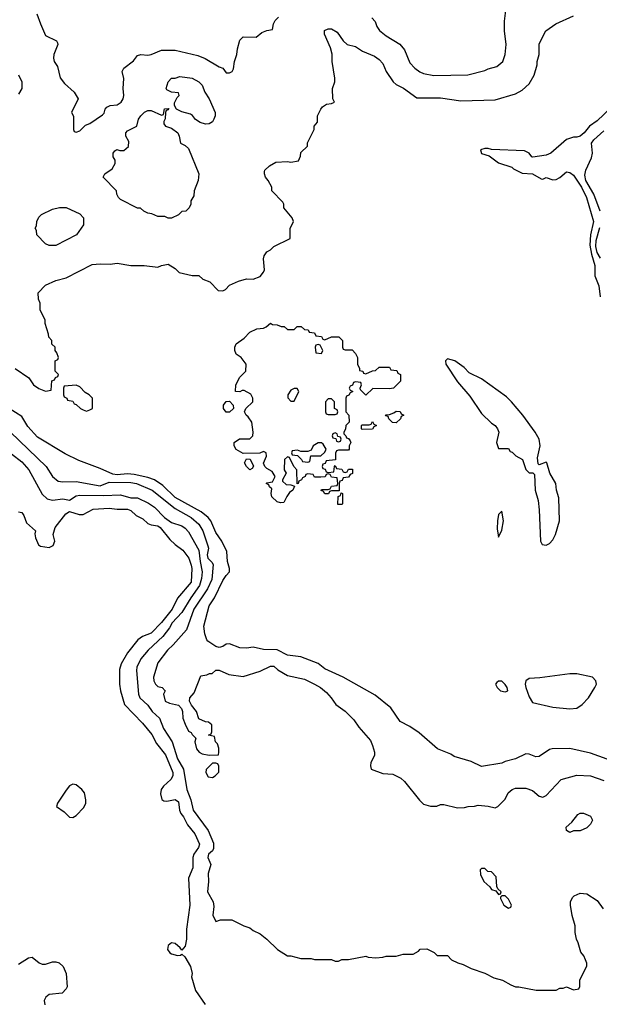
# Model space of a CAD drawing. Header units: inches. Extents: x 1793402 to 1900366, y 320852 to 470679.
# Tile 503 of 604: x 1864298 to 1867702, y 392348 to 398135. Entities that reach past the tile are written whole.
import ezdxf

# ---------------------------------------------------------------- set-up
doc = ezdxf.new("R2010")
doc.units = ezdxf.units.IN
doc.header["$MEASUREMENT"] = 0
doc.layers.add('B8369', color=7, linetype='Continuous')

msp = doc.modelspace()

# ---------------------------------------------------------------- linework, layer by layer
at = {"layer": 'B8369', "color": 4}
for points, elevation in [([(1864398.8, 398170), (1864418.8, 398110), (1864450, 398042), (1864514, 398010), (1864519.6, 397999.6), (1864522, 397990), (1864498.8, 397930), (1864496, 397910), (1864501, 397890), (1864519.8, 397859.8), (1864534.4, 397794.4), (1864559.8, 397759.8), (1864618, 397710), (1864642, 397670), (1864602, 397590), (1864612.7, 397567.3), (1864614, 397490), (1864618, 397478), (1864630, 397474), (1864650, 397482), (1864684, 397516), (1864710, 397526), (1864784.7, 397575.3), (1864793.2, 397586.8), (1864799, 397610), (1864810, 397621), (1864829.3, 397630.7), (1864870, 397634.8), (1864893.2, 397650), (1864905.2, 397670), (1864909.2, 397690), (1864905.2, 397730), (1864909.1, 397789.1), (1864899, 397830), (1864908.7, 397850), (1864966.3, 397893.7), (1864990, 397924.7), (1865010, 397930.8), (1865050, 397926.8), (1865070, 397930.7), (1865130, 397956.3), (1865210, 397955.5), (1865344.5, 397924.5), (1865387.9, 397907.9), (1865470, 397858), (1865491, 397851), (1865510, 397822), (1865530, 397822), (1865546, 397830), (1865553.6, 397846.4), (1865559, 397890), (1865574, 397930), (1865576.4, 397963.6), (1865590, 398014), (1865610, 398034), (1865687.3, 398032.7), (1865720.4, 398059.6), (1865750, 398072), (1865782, 398078), (1865788, 398110), (1865798, 398130), (1865818, 398150)], 248), ([(1866366.4, 398146.4), (1866385.4, 398125.4), (1866395.3, 398095.3), (1866410.9, 398070.9), (1866450, 398041), (1866530.8, 397990.8), (1866557.3, 397957.3), (1866590, 397882), (1866618, 397850), (1866647.9, 397827.9), (1866670, 397818.8), (1866730, 397806.8), (1866930, 397811), (1867030, 397836), (1867050, 397846), (1867100.2, 397859.8), (1867135.3, 397890), (1867149, 397930), (1867156, 397990), (1867146, 398070), (1867146.3, 398126.3), (1867153.2, 398190)], 248), ([(1864270, 396084.7), (1864350.8, 396030.8), (1864378, 395990), (1864410, 395966.8), (1864450, 395952), (1864482, 395958), (1864487.3, 396012.7), (1864502, 396018), (1864507.3, 396032.7), (1864522, 396038), (1864526, 396050), (1864506, 396070), (1864506, 396130), (1864522, 396138), (1864526, 396150), (1864516.4, 396176.4), (1864506, 396190), (1864506, 396210), (1864487.3, 396227.3), (1864486, 396250), (1864468.4, 396268.4), (1864467.3, 396287.3), (1864448, 396350), (1864448, 396370), (1864418, 396430), (1864418, 396470), (1864407.3, 396492.7), (1864406, 396530), (1864450, 396574), (1864510, 396602), (1864570, 396618), (1864723.1, 396696.9), (1864770, 396701), (1864830, 396698), (1864870, 396704.7), (1864950, 396691), (1865029.1, 396690.9), (1865110, 396681), (1865130, 396691), (1865170, 396698), (1865210, 396672), (1865234, 396650), (1865310, 396632), (1865350, 396632), (1865374, 396610), (1865415.3, 396595.3), (1865463.6, 396543.6), (1865490, 396542), (1865506, 396550), (1865530, 396574), (1865582, 396598), (1865630, 396611.3), (1865670, 396611), (1865710, 396626), (1865729.4, 396650.6), (1865734.8, 396665.2), (1865729.5, 396730.5), (1865733.6, 396746.4), (1865748.9, 396771.1), (1865770, 396782), (1865790, 396802), (1865886, 396850), (1865887.3, 396907.3), (1865906, 396950), (1865898, 396970), (1865849.1, 397029.1), (1865848.7, 397050), (1865843.1, 397063.1), (1865778, 397130), (1865778, 397150), (1865758, 397190), (1865742, 397210), (1865735.3, 397230), (1865736.4, 397243.6), (1865738, 397250), (1865764.7, 397275.3), (1865803.1, 397296.9), (1865870, 397302), (1865890, 397298), (1865934.6, 397305.4), (1865947.3, 397332.7), (1865950, 397354), (1865987.3, 397392.7), (1865988.4, 397411.6), (1866028, 397490), (1866028, 397510), (1866047.3, 397532.7), (1866048, 397570), (1866066, 397610), (1866076.4, 397623.6), (1866100.4, 397639.6), (1866130, 397642), (1866146, 397650), (1866138, 397670), (1866135.3, 397730), (1866148.7, 397770), (1866148.7, 397791.3), (1866133.2, 397890), (1866132.9, 397932.9), (1866124, 397970), (1866088.7, 398050), (1866089.1, 398070.9), (1866110, 398082), (1866130, 398082), (1866162, 398062), (1866198, 398010), (1866222, 397990), (1866270, 397978), (1866310.6, 397950.6), (1866381.4, 397921.4), (1866410, 397901), (1866430, 397878), (1866450.8, 397830), (1866490.8, 397770), (1866510, 397754), (1866552.5, 397732.5), (1866630, 397676.3), (1866770, 397676.3), (1866890, 397659.1), (1867090, 397664), (1867210, 397698.8), (1867250, 397721), (1867290, 397758), (1867319, 397810), (1867338, 397870), (1867338, 397890), (1867348.4, 397931.6), (1867350, 397994), (1867388.7, 398070), (1867448, 398110), (1867550, 398158)], 244), ([(1864290, 397811.3), (1864311, 397770), (1864311, 397730), (1864290, 397698)], 244), ([(1867770, 397617.3), (1867690, 397540.5), (1867645.2, 397510), (1867613.2, 397470), (1867590, 397451.3), (1867570, 397444.7), (1867550, 397444.7), (1867510, 397431.3), (1867418, 397350), (1867390, 397338), (1867312.9, 397327.1), (1867306, 397330), (1867291, 397351), (1867264, 397364), (1867070, 397373), (1867050, 397379.1), (1867030, 397379.1), (1867004, 397370), (1867009.6, 397349.6), (1867054.8, 397334.8), (1867110, 397293.2), (1867188.9, 397268.9), (1867199, 397259), (1867250, 397234), (1867310, 397228.7), (1867360.4, 397200.4), (1867370, 397198), (1867390, 397208), (1867430, 397194), (1867450, 397196), (1867470, 397207), (1867510, 397240.9), (1867530, 397237), (1867550, 397220.7), (1867597.3, 397150), (1867627.3, 397090), (1867667.7, 396950), (1867650.8, 396870), (1867647.8, 396810), (1867657, 396757), (1867676, 396690), (1867675.8, 396630), (1867698.9, 396570), (1867707.2, 396507.2)], 236), ([(1867707.3, 397010), (1867670, 397109.4), (1867623.1, 397190), (1867618, 397222), (1867622.7, 397250), (1867656.9, 397323.1), (1867662.9, 397350), (1867657, 397410), (1867669.6, 397430), (1867730, 397481.6)], 232), ([(1867710, 396734.5), (1867690, 396767.3), (1867681.4, 396801.4), (1867683.3, 396836.7), (1867706.3, 396913.7)], 232), ([(1867748.1, 393788.1), (1867650, 393824), (1867529.3, 393850.7), (1867426, 393850), (1867410, 393844.7), (1867350, 393804.7), (1867330, 393802), (1867290, 393818), (1867270, 393821), (1867210, 393791), (1867150, 393776), (1867130, 393766), (1867010, 393746), (1866950, 393774.8), (1866850, 393804.7), (1866830, 393818), (1866752, 393850), (1866643.5, 393943.5), (1866590, 393981), (1866532, 394010), (1866478, 394090), (1866385.2, 394165.2), (1866198, 394270), (1866090, 394320.7), (1866050, 394350.5), (1865950, 394391), (1865870, 394400.7), (1865810, 394430.8), (1865730, 394433), (1865670, 394447.3), (1865630, 394440.7), (1865590, 394443), (1865530, 394466), (1865510, 394464.7), (1865490, 394451.3), (1865470, 394446), (1865450, 394451), (1865402.5, 394482.5), (1865396, 394490), (1865385.2, 394525.2), (1865379.1, 394570), (1865410.5, 394690), (1865442.3, 394737.7), (1865490, 394839.3), (1865510, 394869), (1865530.7, 394889.3), (1865530.7, 394909.3), (1865518, 394950), (1865513.7, 395010), (1865484.9, 395070), (1865450, 395120.7), (1865421.3, 395190), (1865403.8, 395210), (1865362.8, 395242.8), (1865210, 395326), (1865137.5, 395397.5), (1865090, 395431.6), (1865050, 395445.2), (1864970, 395461.8), (1864930, 395465.5), (1864870, 395460.7), (1864843.9, 395463.9), (1864770, 395497.3), (1864644.9, 395544.9), (1864564.2, 395584.2), (1864402, 395682), (1864344.5, 395744.5), (1864310, 395802), (1864234.8, 395850)], 236), ([(1864244, 395710), (1864454, 395510), (1864490.6, 395450), (1864523.6, 395423.6), (1864550, 395418.4), (1864630, 395420.3), (1864770, 395394.9), (1864823.9, 395416.1), (1864950, 395414.9), (1864984.7, 395410), (1865076.3, 395370), (1865210, 395262), (1865304, 395210), (1865350.5, 395170), (1865373, 395130), (1865402.8, 395042.8), (1865406, 395030), (1865398.7, 394990), (1865403.1, 394970), (1865426.6, 394946.6), (1865433.3, 394933.3), (1865425.8, 394845.8), (1865401.7, 394790), (1865321.3, 394670), (1865278, 394550), (1865199.2, 394460.8), (1865164.9, 394430), (1865110, 394355.3), (1865084, 394270), (1865084.9, 394250), (1865096, 394230), (1865110, 394216), (1865134, 394210), (1865152, 394190), (1865142, 394170), (1865152, 394130), (1865178, 394118), (1865230, 394106), (1865247.5, 394087.5), (1865254.8, 394070), (1865256, 394030), (1865270, 393994), (1865290, 393954), (1865304.7, 393944.7), (1865310, 393934), (1865332.7, 393912.7), (1865326, 393890), (1865336, 393850), (1865352, 393830), (1865370, 393821), (1865410, 393812), (1865466, 393814), (1865468, 393830), (1865467.3, 393852.7), (1865459, 393879), (1865448, 393890), (1865442, 393922), (1865406, 393930), (1865422, 393938), (1865426, 393950), (1865426, 393990), (1865407.3, 394007.3), (1865390, 394008), (1865350, 394026), (1865335.3, 394070), (1865306.3, 394106.3), (1865295.3, 394130), (1865298, 394150), (1865322, 394178), (1865362, 394278), (1865396.4, 394283.6), (1865412.7, 394292.7), (1865427.3, 394292.7), (1865450, 394311.3), (1865470, 394311.3), (1865526.8, 394286.8), (1865610, 394274.8), (1865710, 394306), (1865770, 394334.8), (1865790, 394334.8), (1865814, 394314), (1865870, 394281), (1865970, 394258.8), (1866030, 394230.5), (1866064, 394210), (1866100.3, 394180.3), (1866127.7, 394150), (1866154.8, 394110), (1866210.4, 394070.4), (1866260.5, 394020.5), (1866290, 393976), (1866357.6, 393897.6), (1866370.8, 393870), (1866381, 393830), (1866381, 393810), (1866361, 393770), (1866358, 393750), (1866362, 393730), (1866430, 393704.7), (1866490, 393701), (1866536.8, 393676.8), (1866558, 393658), (1866647.1, 393547.1), (1866670, 393524.7), (1866710, 393512), (1866747.3, 393512.7), (1866770, 393522), (1866790, 393522), (1866870, 393502), (1866910, 393504.7), (1866931.6, 393511.6), (1866970, 393512), (1866990, 393518), (1867050, 393512), (1867090, 393502), (1867106, 393510), (1867150, 393554), (1867168, 393590), (1867190, 393611.3), (1867210, 393618), (1867270, 393618), (1867310, 393604.7), (1867350, 393571.3), (1867370, 393564.7), (1867390, 393576), (1867478, 393670), (1867570, 393694.8), (1867650, 393690.8), (1867730, 393662.8)], 232), ([(1864250, 395584), (1864310, 395536.3), (1864350.6, 395490), (1864430, 395346), (1864459.8, 395319.8), (1864490, 395310.8), (1864550, 395319.1), (1864590, 395311), (1864630, 395337.3), (1864650, 395340.5), (1864790, 395338), (1864890, 395343.1), (1864950, 395325.7), (1864990, 395324.2), (1865054, 395294), (1865090, 395270.4), (1865148, 395210), (1865190, 395179.3), (1865250, 395160.3), (1865270, 395146.7), (1865290, 395124.9), (1865350, 395017.3), (1865356.9, 394950), (1865368.9, 394890), (1865365.7, 394850), (1865353.4, 394810), (1865302.2, 394737.8), (1865249.2, 394650.8), (1865193, 394590), (1865178.5, 394561.5), (1865139.3, 394510), (1865052.7, 394430), (1865010, 394378), (1864986, 394330), (1864983.8, 394310), (1864996.3, 394170), (1865004, 394150), (1865050, 394106.8), (1865076.3, 394070), (1865119.1, 394030), (1865141.6, 393970), (1865192.7, 393890), (1865223.7, 393790), (1865260.4, 393730), (1865278.7, 393610), (1865302.6, 393550), (1865317.1, 393490), (1865405.5, 393370), (1865436.1, 393296.1), (1865436.1, 393263.9), (1865430, 393249.2), (1865407.3, 393230), (1865402.8, 393210), (1865420.7, 393170), (1865404, 393116), (1865407.3, 393070), (1865400.7, 393010), (1865434, 392950), (1865437.3, 392922.7), (1865431.6, 392871.6), (1865450, 392834), (1865476.4, 392843.6), (1865543.6, 392843.6), (1865614, 392810), (1865650, 392798), (1865670, 392782), (1865710, 392762), (1865750, 392731.3), (1865812, 392670), (1865870, 392632), (1865890, 392632), (1865950, 392618), (1866010, 392618), (1866030, 392611.3), (1866130, 392611.3), (1866150, 392602), (1866170, 392602), (1866190, 392612), (1866230, 392612), (1866330, 392631.3), (1866345.4, 392625.4), (1866390, 392621), (1866430, 392624.7), (1866450, 392631.3), (1866508.4, 392631.6), (1866550, 392642), (1866610, 392642), (1866640.4, 392659.6), (1866650, 392672), (1866690, 392674), (1866731.6, 392651.6), (1866750, 392634), (1866810, 392634), (1866834, 392610), (1866871.1, 392591.1), (1866902, 392582), (1866950, 392558), (1867030.7, 392530.7), (1867083.5, 392503.5), (1867134, 392490), (1867182, 392462), (1867210, 392451.3), (1867230, 392451.3), (1867331.6, 392431.6), (1867450, 392432), (1867470, 392442), (1867490, 392442), (1867510, 392451.3), (1867550, 392434), (1867582, 392438), (1867587.3, 392452.7), (1867588.4, 392491.6), (1867628.4, 392571.6), (1867628.7, 392590), (1867622, 392610), (1867612.5, 392632.5), (1867593.6, 392653.6), (1867579, 392710), (1867569, 392730), (1867561.2, 392770), (1867561.2, 392810), (1867542.7, 392870), (1867534, 392930), (1867534, 392950), (1867544.7, 392975.3), (1867554.6, 392985.4), (1867590, 393002), (1867630, 392998), (1867690, 392958), (1867724.7, 392910)], 228), ([(1864290, 395242), (1864310, 395239.1), (1864321.7, 395221.7), (1864338, 395178), (1864390.9, 395130.9), (1864387.1, 395112.9), (1864390.7, 395090), (1864408, 395048), (1864420.4, 395040.4), (1864470, 395032.4), (1864494.5, 395045.5), (1864503.7, 395070), (1864494, 395110), (1864506.6, 395150), (1864569.2, 395230), (1864590, 395244), (1864646.4, 395226.4), (1864670, 395226), (1864730, 395258.4), (1864823.4, 395263.4), (1864870, 395258.4), (1864930, 395259.1), (1864950, 395250.7), (1864981.5, 395221.5), (1865020.8, 395200.8), (1865050, 395174.4), (1865070, 395165.3), (1865110, 395159.5), (1865123, 395150), (1865179.9, 395079.9), (1865210.8, 395050), (1865256.7, 395016.7), (1865290.3, 394970.3), (1865304.9, 394930), (1865308.4, 394910), (1865305.7, 394830), (1865225.2, 394734.8), (1865194, 394670), (1865130, 394591.6), (1865070, 394529.4), (1865018, 394510), (1864990.8, 394490), (1864930, 394413.2), (1864894, 394350), (1864883.4, 394316.6), (1864883.8, 394230), (1864890.4, 394190), (1864913.4, 394110), (1865019.6, 393999.6), (1865073.1, 393933.1), (1865100.5, 393880.5), (1865154.5, 393814.5), (1865196.5, 393710), (1865196.5, 393690), (1865185.7, 393670), (1865143.1, 393630), (1865129.1, 393610), (1865125.4, 393585.4), (1865132.7, 393552.7), (1865143.4, 393543.4), (1865161.3, 393541.3), (1865210, 393551), (1865230, 393538), (1865236.4, 393490), (1865243.8, 393470), (1865260.5, 393450), (1865283.4, 393403.4), (1865326, 393350), (1865354.4, 393290), (1865347.2, 393270), (1865319.7, 393230), (1865314.7, 393210), (1865315.3, 393150), (1865288.5, 393090), (1865298, 392930), (1865278, 392790), (1865278, 392730), (1865270.6, 392689.4), (1865250, 392666), (1865240.2, 392680.2), (1865210, 392705.2), (1865190, 392709.2), (1865170, 392694), (1865166, 392670), (1865179.1, 392650), (1865190, 392643.7), (1865225.2, 392634.8), (1865243.1, 392636.9), (1865250, 392642), (1865266.8, 392626.8), (1865301, 392570), (1865310.8, 392530), (1865306, 392510), (1865331.3, 392430), (1865387.5, 392347.5)], 224), ([(1864290, 392584.7), (1864350, 392621), (1864370, 392624.7), (1864411.1, 392591.1), (1864430, 392584.7), (1864450, 392584.7), (1864490, 392598), (1864510, 392598), (1864530, 392592), (1864552, 392570), (1864571.3, 392530), (1864576, 392450), (1864570, 392438), (1864546.8, 392413.2), (1864470, 392405.1), (1864450.6, 392390), (1864442, 392370), (1864445.2, 392345.2)], 216)]:
    msp.add_lwpolyline(points, dxfattribs=dict(at, elevation=elevation))
for points, elevation in [([(1865390, 397521.2), (1865358, 397530), (1865330, 397549), (1865312.1, 397572.1), (1865300.2, 397580.2), (1865250, 397593.2), (1865218, 397610), (1865206, 397630), (1865207.3, 397647.3), (1865222, 397678), (1865235.3, 397690), (1865230, 397706), (1865188.4, 397708.4), (1865162, 397722), (1865158, 397730), (1865169.1, 397770.9), (1865188.9, 397791.1), (1865210, 397792), (1865238, 397802), (1865310, 397790.7), (1865350, 397770.7), (1865370, 397751), (1865386, 397710), (1865410.7, 397670.7), (1865446, 397590), (1865446, 397570), (1865438.8, 397550), (1865430, 397535.3), (1865410, 397524)], 244), ([(1865190, 396968.7), (1865168.9, 396968.9), (1865150, 396978), (1865110, 396978), (1865074.6, 396994.6), (1865050, 396998), (1865026, 397010), (1865007.3, 397027.3), (1864990, 397028), (1864890, 397078), (1864878, 397090), (1864868, 397110), (1864866, 397130), (1864788.7, 397210), (1864798, 397230), (1864840.4, 397259.6), (1864858, 397290), (1864858, 397310), (1864846, 397330), (1864846, 397350), (1864856.4, 397363.6), (1864868.7, 397371.3), (1864886, 397366), (1864910, 397366), (1864936, 397390), (1864939.3, 397419.3), (1864922, 397450), (1864922, 397470), (1864930, 397482), (1864986, 397510), (1864995.3, 397550), (1865009, 397570), (1865030, 397591), (1865050, 397601), (1865070, 397602), (1865130, 397574), (1865142, 397578), (1865148.7, 397611.3), (1865172.7, 397612.7), (1865170, 397606), (1865158, 397602), (1865154, 397590), (1865152.7, 397552.7), (1865143.6, 397536.4), (1865143.6, 397523.6), (1865154, 397510), (1865190, 397498), (1865226, 397470), (1865234.8, 397450), (1865242, 397410), (1865270, 397396), (1865290, 397378), (1865350.7, 397230), (1865346, 397190), (1865322, 397130), (1865319.6, 397100.4), (1865302, 397070), (1865302, 397050), (1865294, 397030), (1865274, 397010), (1865250, 397008), (1865230, 396988)], 244), ([(1864470, 396808.7), (1864450, 396818), (1864398, 396870), (1864396.4, 396896.4), (1864388, 396910), (1864396.4, 396923.6), (1864398, 396950), (1864410, 396974), (1864426, 396990), (1864490, 397022), (1864531.1, 397031.1), (1864571.1, 397031.1), (1864650, 396994), (1864671.6, 396971.6), (1864672, 396930), (1864632, 396870), (1864510, 396808.7)], 244), ([(1865870, 396314), (1865910, 396314), (1865928.4, 396331.6), (1865951.6, 396331.6), (1865970, 396314), (1865992.7, 396312.7), (1865998, 396298), (1866030, 396294), (1866038, 396278), (1866070, 396274), (1866078, 396258), (1866090, 396254), (1866130, 396272), (1866171.6, 396271.6), (1866194, 396250), (1866194, 396210), (1866198, 396198), (1866210, 396194), (1866250, 396194), (1866270, 396174), (1866282, 396150), (1866282, 396110), (1866294, 396086), (1866294, 396074), (1866314, 396070), (1866318, 396058), (1866330, 396054), (1866370, 396072), (1866387.3, 396072.7), (1866410, 396092), (1866470, 396092), (1866478, 396078), (1866512.7, 396072.7), (1866518, 396058), (1866534, 396050), (1866534, 396010), (1866494, 395970), (1866470, 395966), (1866372.7, 395967.3), (1866330, 395928), (1866300.4, 395960.4), (1866298, 395970), (1866306, 395990), (1866302, 396002), (1866270, 396006), (1866258, 396002), (1866252.7, 395987.3), (1866238, 395982), (1866234, 395970), (1866238, 395958), (1866254, 395950), (1866238, 395942), (1866232, 395928), (1866218, 395922), (1866214, 395910), (1866214, 395830), (1866232, 395810), (1866234, 395770), (1866214, 395750), (1866211.6, 395728.4), (1866202, 395710), (1866202, 395702), (1866214, 395690), (1866218, 395678), (1866230, 395674), (1866239.6, 395659.6), (1866242, 395650), (1866234, 395630), (1866234, 395610), (1866230, 395606), (1866170, 395606), (1866158, 395602), (1866152.7, 395587.3), (1866152, 395548), (1866098, 395542), (1866092.7, 395527.3), (1866078, 395522), (1866074, 395510), (1866078, 395498), (1866092.7, 395492.7), (1866098, 395478), (1866110, 395474), (1866142, 395478), (1866146, 395510), (1866150, 395514), (1866158, 395498), (1866190, 395494), (1866198, 395478), (1866210, 395474), (1866222, 395478), (1866230, 395494), (1866252.7, 395492.7), (1866252.7, 395467.3), (1866238, 395462), (1866230, 395446), (1866198, 395442), (1866192.7, 395427.3), (1866178, 395422), (1866174, 395410), (1866174, 395366), (1866130, 395366), (1866118, 395362), (1866111.6, 395348.4), (1866090, 395348), (1866082, 395362), (1866068.4, 395368.4), (1866070, 395374), (1866110, 395374), (1866122, 395378), (1866130, 395394), (1866162, 395398), (1866166, 395410), (1866162, 395442), (1866130, 395446), (1866122, 395462), (1866110, 395466), (1866098, 395462), (1866091.6, 395448.4), (1866066, 395446), (1866030, 395446), (1866022, 395462), (1865990, 395466), (1865978, 395462), (1865974, 395450), (1865958, 395442), (1865954, 395430), (1865938, 395422), (1865934, 395410), (1865927.3, 395407.3), (1865926, 395490), (1865908.4, 395508.4), (1865882, 395562), (1865870, 395566), (1865854, 395550), (1865852, 395490), (1865862, 395470), (1865842, 395430), (1865842, 395422), (1865863.6, 395403.6), (1865890, 395402), (1865912.7, 395392.7), (1865902, 395370), (1865882.8, 395357.2), (1865866.4, 395333.6), (1865850, 395298), (1865830, 395295.3), (1865810, 395302), (1865779, 395330), (1865775.3, 395350), (1865778, 395378), (1865766, 395390), (1865762, 395402), (1865746, 395410), (1865750, 395414), (1865782, 395418), (1865798, 395450), (1865780.4, 395480.4), (1865750, 395498), (1865738, 395510), (1865728.9, 395528.9), (1865748, 395570), (1865746, 395590), (1865730, 395598), (1865707.3, 395587.3), (1865610, 395586), (1865570, 395608.7), (1865558, 395630), (1865558, 395650), (1865588.7, 395671.3), (1865650, 395672), (1865668, 395690), (1865668.7, 395710), (1865662, 395770), (1865640.4, 395800.4), (1865628, 395810), (1865618, 395830), (1865626, 395850), (1865668, 395890), (1865668, 395910), (1865654.6, 395934.6), (1865616.4, 395956.4), (1865603.6, 395956.4), (1865590, 395948), (1865566, 395950), (1865568, 395990), (1865590, 396034), (1865626, 396070), (1865628.7, 396110), (1865598, 396150), (1865568.7, 396168.7), (1865562, 396190), (1865562, 396210), (1865569, 396230), (1865616, 396264), (1865650, 396298), (1865690, 396318), (1865730, 396322), (1865746, 396330), (1865770, 396352), (1865783.6, 396343.6), (1865810, 396342), (1865832.7, 396332.7), (1865851.6, 396331.6)], 236), ([(1866050, 396226), (1866038, 396222), (1866034, 396210), (1866038, 396178), (1866070, 396174), (1866078, 396190), (1866062, 396222)], 236), ([(1866810, 396142), (1866798, 396130), (1866800.7, 396110), (1866870, 396007.3), (1866942, 395922), (1867010, 395821), (1867070, 395764.7), (1867090.7, 395750.7), (1867104.7, 395730), (1867111.3, 395710), (1867098, 395650), (1867110, 395614), (1867170, 395614), (1867178, 395598), (1867190, 395594), (1867211.6, 395571.6), (1867250.7, 395550.7), (1867270, 395492), (1867290, 395471.3), (1867311.6, 395471.6), (1867322, 395462), (1867325.5, 395370), (1867342.4, 395310), (1867350, 395254), (1867358, 395070), (1867366.8, 395050), (1867390, 395046.7), (1867410, 395056.3), (1867430, 395078.8), (1867445.1, 395110), (1867469.6, 395190), (1867464.5, 395324.5), (1867452, 395370), (1867447, 395410), (1867412.3, 395470), (1867394, 395530), (1867390, 395534), (1867350, 395518), (1867344, 395524), (1867340.2, 395559.8), (1867354.5, 395630), (1867349.2, 395670), (1867325.2, 395710), (1867252.3, 395810), (1867186, 395890), (1867157.7, 395917.7), (1867010, 396023.7), (1866938.9, 396058.9), (1866909, 396090), (1866854, 396130)], 244), ([(1864630, 395988), (1864558, 395982), (1864554, 395970), (1864554, 395930), (1864558, 395918), (1864574, 395910), (1864578, 395898), (1864610, 395894), (1864618, 395878), (1864630, 395874), (1864654, 395850), (1864670, 395842), (1864690, 395834), (1864710, 395842), (1864726, 395850), (1864726, 395910), (1864706, 395930), (1864683.1, 395943.1), (1864650, 395978)], 244), ([(1865910, 395968), (1865890, 395958), (1865872, 395930), (1865872.7, 395912.7), (1865890, 395894), (1865910, 395894), (1865938, 395950), (1865927.3, 395967.3)], 236), ([(1866130, 395906), (1866110, 395906), (1866094, 395890), (1866094, 395830), (1866098, 395818), (1866110, 395814), (1866150, 395814), (1866162, 395818), (1866166, 395830), (1866162, 395842), (1866146, 395850), (1866146, 395890)], 236), ([(1865530, 395828), (1865510, 395828.7), (1865495.3, 395850), (1865495.3, 395870), (1865510, 395892), (1865530, 395894), (1865552, 395870), (1865554, 395850)], 236), ([(1866510, 395766), (1866487.3, 395767.3), (1866466, 395790), (1866462, 395802), (1866450, 395806), (1866447.3, 395812.7), (1866470, 395814), (1866496.4, 395823.6), (1866510, 395834), (1866532.7, 395832.7), (1866538, 395818), (1866554, 395810), (1866538, 395802), (1866534, 395790)], 236), ([(1866310, 395726), (1866306, 395730), (1866306, 395750), (1866310, 395754), (1866350, 395754), (1866362, 395758), (1866370, 395774), (1866378, 395758), (1866394, 395750), (1866378, 395742), (1866370, 395728)], 236), ([(1866150, 395706), (1866138, 395702), (1866134, 395690), (1866138, 395678), (1866154, 395674), (1866158, 395658), (1866170, 395654), (1866182, 395658), (1866186, 395670), (1866182, 395682), (1866166, 395686), (1866162, 395702)], 236), ([(1866070, 395648), (1866050, 395648), (1866022, 395630), (1866010, 395606), (1865990, 395598), (1865950, 395598), (1865930, 395606), (1865898, 395602), (1865894, 395590), (1865898, 395578), (1865930, 395574), (1865954, 395550), (1865958, 395538), (1865990, 395534), (1866002, 395538), (1866007.3, 395572.7), (1866067.3, 395572.7), (1866090, 395594), (1866098, 395610), (1866080.4, 395640.4)], 236), ([(1865650, 395488.7), (1865630, 395508.7), (1865618, 395530), (1865630, 395554), (1865652, 395552), (1865671.1, 395511.1), (1865663.6, 395496.4)], 236), ([(1866166, 395286), (1866168, 395332), (1866182, 395338), (1866186, 395354), (1866194, 395350), (1866194, 395290), (1866190, 395286)], 236), ([(1867130, 395246), (1867110, 395226), (1867104.9, 395190), (1867102.8, 395142.8), (1867110, 395094), (1867130, 395134), (1867139.3, 395190)], 244), ([(1867530, 394291.2), (1867353.2, 394266.8), (1867290, 394263.7), (1867270.5, 394249.5), (1867267, 394230), (1867270.4, 394210), (1867290, 394156), (1867310, 394121), (1867430, 394094), (1867530, 394085.5), (1867570, 394088.2), (1867601.2, 394110), (1867639, 394150), (1867677.2, 394210), (1867685.2, 394230), (1867681.2, 394250), (1867662, 394270), (1867569.6, 394289.6)], 244), ([(1867130, 394248), (1867110, 394248), (1867099.6, 394240.4), (1867092, 394230), (1867102, 394210), (1867122, 394190), (1867150, 394184.7), (1867166, 394190), (1867162, 394210), (1867150, 394228)], 244), ([(1865450, 393766), (1865430, 393766), (1865392.7, 393727.3), (1865392, 393710), (1865404.7, 393684.7), (1865430, 393682), (1865446, 393690), (1865467.3, 393712.7), (1865467.3, 393747.3), (1865462, 393762)], 232), ([(1864610, 393642.4), (1864590, 393631.8), (1864570, 393607), (1864520.5, 393530), (1864514, 393510), (1864558.6, 393478.6), (1864590, 393448), (1864610, 393446.4), (1864630, 393457.6), (1864675.3, 393504.7), (1864686.2, 393530), (1864686.6, 393550), (1864677.3, 393590), (1864663.5, 393610), (1864630, 393638.7)], 224), ([(1867530, 393358), (1867509.1, 393369.1), (1867508.7, 393390), (1867542, 393418), (1867576.4, 393463.6), (1867590, 393471.3), (1867610, 393471.3), (1867650, 393454), (1867662, 393430), (1867650, 393406), (1867630, 393386), (1867590, 393368), (1867550, 393368)], 228), ([(1867030, 393146), (1867010, 393146), (1867002, 393138), (1867004.7, 393110), (1867024.7, 393070), (1867058.8, 393038.8), (1867070, 393022), (1867094, 393014), (1867110, 392994), (1867122, 392998), (1867126, 393010), (1867106, 393026), (1867100.4, 393040.4), (1867096.4, 393096.4), (1867070, 393126), (1867048.4, 393128.4)], 232), ([(1867150, 392986), (1867130, 392986), (1867122, 392978), (1867122, 392970), (1867142, 392930), (1867170, 392914), (1867182, 392918), (1867186, 392930), (1867170, 392966)], 232)]:
    msp.add_lwpolyline(points, close=True, dxfattribs=dict(at, elevation=elevation))

doc.saveas('drawing.dxf')
